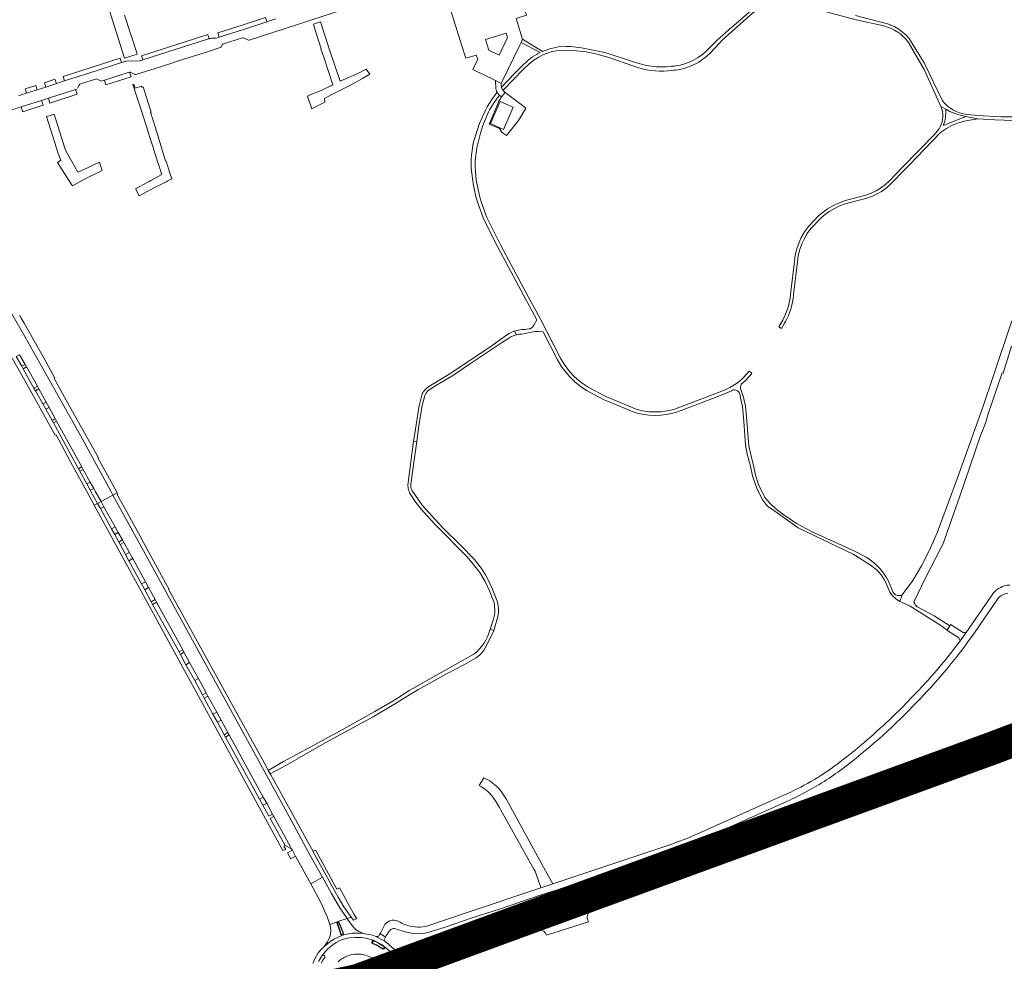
# Model space of a CAD drawing. Header units: metres. Extents: x 166325 to 190320, y 381923 to 404576.
# Tile 743 of 1056: x 175825 to 176273, y 395287 to 395714. Entities that reach past the tile are written whole.
import ezdxf

# ---------------------------------------------------------------- set-up
doc = ezdxf.new("R2010")
doc.units = ezdxf.units.M
for name, color, linetype, lineweight in [('B-WE-VH-VERHARDING_ASFALT-GV', 8, 'Continuous', 18), ('B-WE-VH-VERHARDING_BETONSTRAATSTEEN-GV', 8, 'Continuous', 18), ('B-WE-VH-VERHARDING_HALFVERHARDING-GV', 8, 'Continuous', 18), ('B-WE-VH-VERHARDING_N-WEG', 8, 'Continuous', 18), ('B-WE-VH-VERHARDING_STRAATBAKSTEEN-GV', 8, 'Continuous', 18)]:
    doc.layers.add(name, color=color, linetype=linetype, lineweight=lineweight)

msp = doc.modelspace()

# ---------------------------------------------------------------- linework, layer by layer
at = {"layer": 'B-WE-VH-VERHARDING_ASFALT-GV', "flags": 128}
for points in [[(175966.126, 395700.309), (175962.402, 395712.142), (175962.116, 395713.051), (175958.816, 395711.985), (175959.806, 395708.802), (175961.339, 395704.049), (175962.388, 395700.795), (175962.24, 395700.747), (175963.786, 395696.486), (175967.635, 395684.466), (175962.024, 395681.718), (175958.038, 395680.134), (175956.155, 395679.311), (175956.456, 395678.206), (175957.626, 395674.902), (175958.062, 395673.49), (175964.021, 395676.636), (175963.893, 395678.235), (175967.536, 395680.213), (175975.364, 395684.084), (175981.132, 395687.286), (175984.492, 395689.231), (175982.743, 395691.511), (175978.95, 395689.637), (175971.237, 395686.216), (175970.938, 395686.083)], [(175886.898, 395665.432), (175884.774, 395671.963), (175885.194, 395672.04), (175883.893, 395675.873), (175882.986, 395678.695), (175881.45, 395683.487), (175880.85, 395683.295), (175880.705, 395683.798), (175877.932, 395682.885), (175877.305, 395684.794), (175876.837, 395684.644), (175877.161, 395683.632), (175878.361, 395679.879), (175879.392, 395676.648), (175880.56, 395673.072), (175882.818, 395666.038), (175884.1, 395662.04), (175884.56, 395660.607), (175886.025, 395656.038), (175886.242, 395655.361), (175887.312, 395652.024), (175888.51, 395648.288), (175888.777, 395647.455), (175889.748, 395644.518), (175889.808, 395644.336), (175890.009, 395643.728), (175889.748, 395643.587), (175884.979, 395641.006), (175884.242, 395640.607), (175883.582, 395640.25), (175878.003, 395637.231), (175879.63, 395634.108), (175883.582, 395636.146), (175884.979, 395636.867), (175892.232, 395640.607), (175892.439, 395640.714), (175894.481, 395641.767), (175893.668, 395644.336), (175891.933, 395649.826), (175891.642, 395649.74), (175888.77, 395659.51)], [(175841.037, 395671.095), (175840.841, 395671.033), (175837.783, 395670.058), (175837.602, 395670), (175840.43, 395661.035), (175841.205, 395658.637), (175842.956, 395653.247), (175844.108, 395650.183), (175842.661, 395649.249), (175848.958, 395639.161), (175849.352, 395638.527), (175854.635, 395641.535), (175862.829, 395645.489), (175862.711, 395645.91), (175861.627, 395649.383), (175855.859, 395646.611), (175852.218, 395644.93), (175851.911, 395644.781), (175846.351, 395654.422), (175845.92, 395655.731)], [(176278.828, 395389.231), (176291.687, 395394.019), (176290.705, 395396.656), (176283.644, 395394.008), (176280.486, 395393.492), (176279.969, 395393.181), (176271.633, 395390.118), (176271.077, 395389.911), (176259.461, 395385.582), (176245.113, 395380.194), (176228.956, 395374.16), (176215.174, 395369.036), (176208.819, 395366.646), (176208.947, 395366.3), (176209.973, 395363.538), (176212.36, 395364.421), (176214.536, 395365.265), (176228.455, 395370.431), (176243.305, 395375.967), (176260.814, 395382.479)], [(176258.492, 395373.995), (176274.086, 395379.875), (176274.608, 395380.071), (176285.444, 395384.132), (176294.147, 395387.415), (176293.998, 395387.817), (176292.994, 395390.509), (176278.406, 395385.095), (176275.583, 395384.258), (176259.43, 395378.289), (176244.434, 395372.688), (176221.892, 395364.33), (176211.153, 395360.359), (176212.222, 395357.477), (176212.422, 395356.938), (176214.313, 395357.643), (176214.943, 395357.878), (176227.119, 395362.415), (176242.162, 395368.037)], [(176130.973, 395333.98), (176146.972, 395339.919), (176164.796, 395346.567), (176180.798, 395352.52), (176183.092, 395353.278), (176183.304, 395352.786), (176186.884, 395354.188), (176196.43, 395357.753), (176196.159, 395358.394), (176204.384, 395361.471), (176209.973, 395363.538), (176208.947, 395366.3), (176208.819, 395366.646), (176202.51, 395364.274), (176190.39, 395359.818), (176173.948, 395353.642), (176159.005, 395348.054), (176145.918, 395343.164), (176132.958, 395338.419), (176118.224, 395333.007), (176101.638, 395326.842), (176087.514, 395321.611), (176072.269, 395315.962), (176062.893, 395312.484), (176047.669, 395306.983), (176041.255, 395304.53), (176038.016, 395303.365), (176035.222, 395302.359), (176027.263, 395299.356), (176019.374, 395296.399), (176018.693, 395296.144), (176017.761, 395295.798), (176017.906, 395295.336), (176018.326, 395293.991), (176018.75, 395292.636), (176018.808, 395292.449), (176024.166, 395294.429), (176029.51, 395296.251), (176033.7, 395297.483), (176039.571, 395298.852), (176039.634, 395298.867), (176039.666, 395299.287), (176039.808, 395299.511), (176043.583, 395300.965), (176049.615, 395303.186), (176060.545, 395307.271), (176060.294, 395307.936), (176061.459, 395308.365), (176079.569, 395315.095), (176080.139, 395315.359), (176094.307, 395320.587), (176097.213, 395321.459), (176112.163, 395327.036)], [(176212.422, 395356.938), (176212.222, 395357.477), (176211.153, 395360.359), (176206.95, 395358.804), (176191.918, 395353.181), (176188.187, 395351.792), (176181.452, 395349.23), (176181.248, 395349.802), (176178.163, 395348.606), (176170.864, 395345.956), (176171.135, 395345.27), (176170.668, 395345.091), (176152.543, 395338.344), (176142.223, 395334.586), (176133.472, 395331.312), (176118.461, 395325.772), (176117.467, 395325.398), (176118.697, 395322.107), (176120.283, 395322.69), (176129.977, 395326.366), (176138.301, 395329.433), (176148.992, 395333.386), (176157.233, 395336.451), (176164.151, 395339.03), (176164.733, 395339.243), (176171.394, 395341.675), (176177.906, 395344.065), (176197.618, 395351.418)], [(176170.864, 395345.956), (176170.575, 395345.851), (176170.409, 395345.881), (176170.258, 395346.046), (176170.186, 395346.216), (176170.227, 395346.437), (176170.295, 395346.597), (176170.405, 395346.766), (176178.53, 395350.594), (176180.211, 395351.389), (176181.823, 395352.152), (176182.576, 395352.48), (176183.304, 395352.786), (176183.092, 395353.278), (176180.798, 395352.52), (176164.796, 395346.567), (176146.972, 395339.919), (176130.973, 395333.98), (176112.163, 395327.036), (176097.213, 395321.459), (176094.307, 395320.587), (176080.139, 395315.359), (176079.569, 395315.095), (176061.459, 395308.365), (176060.294, 395307.936), (176060.545, 395307.271), (176060.616, 395307.297), (176061.036, 395307.235), (176061.456, 395306.957), (176061.743, 395306.513), (176061.815, 395306.114), (176061.66, 395305.526), (176061.469, 395305.342), (176061.195, 395305.187), (176061.389, 395304.534), (176062.521, 395304.898), (176080.872, 395311.714), (176081.541, 395311.949), (176099.357, 395318.582), (176117.467, 395325.398), (176118.461, 395325.772), (176133.472, 395331.312), (176142.223, 395334.586), (176152.543, 395338.344), (176170.668, 395345.091), (176171.135, 395345.27)], [(175957.71, 395321.813), (175961.01, 395315.534), (175962.287, 395312.937), (175964.091, 395309.267), (175965.292, 395306.463), (175966.238, 395303.385), (175969.781, 395304.588), (175970.315, 395304.769), (175974.154, 395306.074), (175970.899, 395310.961), (175967.02, 395317.374), (175962.961, 395324.75)], [(176084.74, 395309.478), (176097.259, 395314.133), (176108.919, 395318.513), (176118.697, 395322.107), (176117.467, 395325.398), (176099.357, 395318.582), (176081.541, 395311.949), (176080.872, 395311.714), (176062.521, 395304.898), (176061.389, 395304.534), (176061.195, 395305.187), (176050.894, 395301.401), (176050.039, 395301.061), (176048.002, 395300.366), (176045.347, 395299.552), (176040.371, 395298.284), (176040.266, 395298.287), (176040.095, 395298.323), (176039.797, 395298.52), (176039.634, 395298.867), (176039.571, 395298.852), (176033.7, 395297.483), (176029.51, 395296.251), (176024.166, 395294.429), (176018.808, 395292.449), (176018.864, 395292.272), (176019.784, 395289.342), (176019.94, 395288.827), (176021.495, 395289.398), (176024.575, 395290.397), (176027.479, 395291.211), (176031.836, 395292.295), (176037.947, 395293.513), (176040.669, 395294.077), (176040.811, 395294.111), (176045.011, 395295.128), (176048.65, 395296.218), (176050.297, 395296.798), (176052.732, 395297.638), (176061.03, 395300.726), (176061.439, 395300.878), (176062.389, 395301.255), (176080.944, 395308.232), (176083.717, 395309.061)], [(175974.154, 395306.074), (175970.315, 395304.769), (175969.781, 395304.588), (175969.8, 395304.533), (175969.968, 395304.57), (175970.108, 395304.554), (175970.308, 395304.486), (175972.548, 395299.353), (175972.41, 395298.892), (175972.243, 395298.687), (175972.017, 395298.574), (175972.071, 395298.416), (175973.302, 395298.837), (175974.818, 395299.144), (175976.51, 395299.342), (175977.89, 395299.43), (175979.202, 395299.462), (175980.604, 395299.353), (175981.636, 395299.258), (175980.465, 395299.708), (175979.225, 395300.317), (175978.08, 395301.12), (175977.207, 395301.945), (175976.496, 395302.799), (175974.337, 395305.804)], [(175972.071, 395298.416), (175972.017, 395298.574), (175971.792, 395298.558), (175971.584, 395298.589), (175971.477, 395298.658), (175971.317, 395298.842), (175971.131, 395299.276), (175969.547, 395304.053), (175969.587, 395304.291), (175969.7, 395304.469), (175969.8, 395304.533), (175969.781, 395304.588), (175966.238, 395303.385), (175966.555, 395301.898), (175966.691, 395300.534), (175966.593, 395299.098), (175966.303, 395297.804), (175965.793, 395296.624), (175965.167, 395295.483), (175964.456, 395294.432), (175963.725, 395293.407), (175965.409, 395294.76), (175966.582, 395295.638), (175968.065, 395296.597), (175969.782, 395297.47)], [(175987.909, 395297.879), (175987.229, 395297.925), (175991.239, 395295.745), (175991.054, 395296.046), (175991.034, 395296.421), (175991.069, 395296.647), (175991.64, 395297.638), (175989.145, 395299.262), (175989.132, 395299.271), (175988.827, 395298.725), (175988.542, 395298.256), (175988.343, 395298.041), (175988.147, 395297.936)]]:
    msp.add_lwpolyline(points, close=True, dxfattribs=at)
at = {"layer": 'B-WE-VH-VERHARDING_ASFALT-GV'}
for points in [[(176272.605, 395456.985, 0.1724748), (176267.061, 395452.978)], [(176269.538, 395450.934, -0.2222486), (176274.264, 395453.694)], [(176275.182, 395457.391, 0.0644665), (176272.605, 395456.985)], [(176252.533, 395432.092, -0.0359561), (176230.816, 395406.641)], [(176232.936, 395404.302, 0.0364171), (176256.114, 395431.65)], [(176201.086, 395375.564, 0.0392486), (176232.936, 395404.302)], [(176222.016, 395397.796, -0.0269585), (176198.058, 395377.092)], [(176198.058, 395377.092, -0.0557819), (176173.797, 395362.563)], [(176192.862, 395369.647, 0.0193108), (176201.086, 395375.564)], [(176175.164, 395359.81, 0.0388215), (176192.862, 395369.647)], [(176125.185, 395337.749, 0.0306245), (176135.278, 395341.954)], [(175998.207, 395304.415, 0.3923944), (175991.283, 395303.308)], [(176001.671, 395302.831, -0.0930388), (175998.207, 395304.415)], [(176006.216, 395302.162, -0.0640317), (176001.671, 395302.831)], [(176010.735, 395302.653, -0.0635053), (176006.216, 395302.162)]]:
    msp.add_lwpolyline(points, format="xyb", dxfattribs=at)
at = {"layer": 'B-WE-VH-VERHARDING_ASFALT-GV', "flags": 128}
for points in [[(176267.061, 395452.978), (176255.29, 395435.894), (176252.533, 395432.092)], [(176256.114, 395431.65), (176258.995, 395435.683), (176269.538, 395450.934)], [(176230.816, 395406.641), (176226.145, 395401.853), (176222.016, 395397.796)], [(176278.828, 395389.231), (176260.814, 395382.479), (176243.305, 395375.967), (176228.455, 395370.431), (176214.536, 395365.265), (176212.36, 395364.421), (176209.973, 395363.538), (176204.384, 395361.471), (176196.159, 395358.394), (176196.43, 395357.753), (176196.703, 395357.716), (176196.887, 395357.532), (176196.923, 395357.343), (176196.919, 395357.194), (176196.884, 395357.084), (176196.79, 395356.932), (176186.972, 395352.251), (176186.211, 395351.888), (176184.793, 395351.202), (176183.638, 395350.728), (176181.248, 395349.802), (176181.452, 395349.23), (176188.187, 395351.792), (176191.918, 395353.181), (176206.95, 395358.804), (176211.153, 395360.359), (176221.892, 395364.33), (176244.434, 395372.688), (176259.43, 395378.289), (176275.583, 395384.258)], [(176173.797, 395362.563), (176167.033, 395359.534), (176159.943, 395356.358), (176134.364, 395344.902), (176133.303, 395344.427), (176129.855, 395342.94), (176128.082, 395342.176), (176123.782, 395340.63), (176122.055, 395340.009), (176067.61, 395321.76), (176062.192, 395319.944), (176028.201, 395308.575), (176010.735, 395302.653)], [(176135.278, 395341.954), (176175.164, 395359.81)], [(175991.283, 395303.308), (175989.737, 395300.291), (175989.145, 395299.262), (175991.64, 395297.638), (175991.94, 395298.157), (175993.21, 395300.362), (175993.991, 395301.127), (175994.63, 395301.415), (175995.088, 395301.443), (175995.12, 395301.446), (175995.566, 395301.448), (175996.197, 395301.293), (175997, 395301.027), (175998.047, 395300.715), (175999.114, 395300.382), (176000.466, 395299.999), (176002.471, 395299.53), (176004.244, 395299.225), (176005.994, 395299.127), (176007.505, 395299.192), (176009.376, 395299.394), (176009.539, 395299.428), (176011.258, 395299.781), (176018.234, 395301.991), (176031.463, 395306.434), (176043.867, 395310.514), (176056.456, 395314.843), (176062.308, 395316.751), (176069.145, 395318.98), (176125.185, 395337.749)], [(175999.022, 395286.576), (175998.412, 395287.906), (175997.885, 395288.772), (175997.356, 395289.606), (175996.749, 395290.448), (175995.665, 395291.993), (175995.347, 395292.232), (175994.789, 395292.792), (175992.989, 395294.348), (175991.239, 395295.745), (175987.229, 395297.925), (175985.793, 395298.454), (175983.971, 395298.754), (175983.034, 395298.944), (175981.636, 395299.258), (175980.604, 395299.353), (175979.202, 395299.462), (175977.89, 395299.43), (175976.51, 395299.342), (175974.818, 395299.144), (175973.302, 395298.837), (175972.071, 395298.416), (175969.782, 395297.47), (175968.065, 395296.597), (175966.582, 395295.638), (175965.409, 395294.76), (175963.725, 395293.407), (175962.485, 395292.141), (175961.063, 395290.413), (175960.17, 395289.032), (175959.309, 395287.422), (175958.561, 395285.603)], [(175961.214, 395286.568), (175961.855, 395287.679), (175962.373, 395288.53), (175962.849, 395289.239), (175963.575, 395290.135), (175965.437, 395292.264), (175967.593, 395294.145), (175969.159, 395295.222), (175970.779, 395296.072), (175972.541, 395296.742), (175975.072, 395297.275), (175977.73, 395297.451), (175980.59, 395297.39), (175983.443, 395296.944), (175984.947, 395296.54), (175986.356, 395296.009), (175987.422, 395295.507), (175988.759, 395294.807), (175990.068, 395294.027), (175991.026, 395293.37), (175991.913, 395292.607), (175993.682, 395291.056), (175994.999, 395289.576), (175995.891, 395288.437), (175996.868, 395286.733), (175997.523, 395285.176)], [(175997.523, 395285.176), (175996.868, 395286.733), (175995.891, 395288.437), (175994.999, 395289.576), (175993.682, 395291.056), (175991.913, 395292.607), (175991.026, 395293.37), (175991.138, 395292.861), (175991.134, 395292.628), (175991.093, 395292.491), (175990.928, 395292.333), (175990.754, 395292.237), (175990.547, 395292.168), (175990.236, 395292.232), (175989.969, 395292.402), (175989.475, 395292.768), (175988.497, 395293.384), (175987.332, 395293.998), (175986.028, 395294.57), (175985.565, 395294.78), (175985.418, 395294.936), (175985.366, 395295.284), (175985.387, 395295.513), (175985.48, 395295.71), (175985.706, 395295.89), (175986.356, 395296.009), (175984.947, 395296.54), (175983.443, 395296.944), (175980.59, 395297.39), (175977.73, 395297.451), (175975.072, 395297.275), (175972.541, 395296.742), (175970.779, 395296.072), (175969.159, 395295.222), (175967.593, 395294.145), (175965.437, 395292.264), (175963.575, 395290.135), (175962.849, 395289.239), (175963.046, 395289.33), (175963.255, 395289.401), (175963.509, 395289.391), (175963.733, 395289.304), (175963.962, 395289.082), (175964.07, 395288.756), (175964.064, 395288.641), (175964.014, 395288.389), (175963.875, 395288.171), (175963.15, 395287.08), (175962.387, 395285.743)], [(176001.515, 395285.736), (176004.509, 395286.985), (176004.467, 395287.07), (176004.527, 395287.38), (176004.666, 395287.543), (176004.992, 395287.646), (176005.22, 395287.51), (176005.4, 395287.285), (176009.261, 395288.921), (176018.808, 395292.449), (176018.75, 395292.636), (176018.326, 395293.991), (176017.906, 395295.336), (176017.761, 395295.798), (176013.134, 395294.084), (176011.649, 395293.545), (176008.096, 395292.257), (176004.527, 395291.211), (176003.281, 395290.897), (176002.413, 395290.733), (176001.228, 395290.575), (176000.007, 395290.621), (175998.385, 395290.945), (175997.02, 395291.409), (175996.046, 395291.93), (175995.347, 395292.232), (175995.665, 395291.993), (175996.749, 395290.448), (175997.356, 395289.606), (175997.885, 395288.772), (175998.412, 395287.906), (175999.022, 395286.576)], [(176010.121, 395285.043), (176015.416, 395287.166), (176019.94, 395288.827), (176019.784, 395289.342), (176018.864, 395292.272), (176018.808, 395292.449), (176009.261, 395288.921), (176005.4, 395287.285), (176005.4, 395287.096), (176005.29, 395286.869), (176005.092, 395286.683), (176004.973, 395286.654), (176004.789, 395286.684), (176004.658, 395286.772), (176004.533, 395286.936), (176004.509, 395286.985), (176001.515, 395285.736)], [(175970.102, 395286.361), (175970.757, 395286.959), (175971.443, 395287.52), (175972.031, 395287.907), (175972.822, 395288.397), (175973.698, 395288.859), (175974.816, 395289.276), (175975.777, 395289.541), (175976.823, 395289.765), (175977.748, 395289.874), (175978.682, 395289.924), (175979.482, 395289.922), (175980.408, 395289.85), (175981.149, 395289.736), (175981.801, 395289.617), (175982.482, 395289.447), (175983.305, 395289.175), (175984.047, 395288.872), (175984.831, 395288.493), (175985.384, 395288.197), (175985.984, 395287.808), (175986.458, 395287.489), (175986.997, 395287.027), (175987.565, 395286.518)], [(175999.888, 395286.624), (176000.28, 395286.82), (176000.504, 395286.852), (176000.911, 395286.706), (176001.197, 395286.533)]]:
    msp.add_lwpolyline(points, dxfattribs=at)
at = {"layer": 'B-WE-VH-VERHARDING_BETONSTRAATSTEEN-GV', "flags": 128}
for points in [[(176025.536, 395704.512), (176026.451, 395701.624), (176027.795, 395697.384), (176028.08, 395696.485), (176032.795, 395697.975), (176033.435, 395696.06), (176031.175, 395691.385), (176041.493, 395686.348), (176044.05, 395685.099), (176044.11, 395685.07), (176052.554, 395702.44), (176053.16, 395703.686), (176053.845, 395705.095), (176050.95, 395714.52), (176055.56, 395716.005), (176050.915, 395730.84), (176030.855, 395724.495), (176030.145, 395725.035), (176025.225, 395723.515), (176025.01, 395722.535), (176020.3, 395721.03)], [(176036.947, 395704.99), (176046.433, 395707.903), (176046.977, 395705.896), (176043.178, 395697.946), (176038.549, 395700.219)], [(176044.221, 395683.334), (176044.056, 395684.069), (176044.05, 395685.099), (176041.493, 395686.348), (176041.651, 395682.718), (176042.033, 395681.547), (176042.221, 395681.169), (176042.967, 395680.112), (176043.371, 395679.703), (176044.279, 395679.028), (176045.976, 395680.991), (176045.212, 395681.684), (176044.948, 395682.029), (176044.607, 395682.474)], [(176055.316, 395673.857), (176054.382, 395674.573), (176045.976, 395680.991), (176044.279, 395679.028), (176043.779, 395678.413), (176043.94, 395678.255), (176042.941, 395677.058), (176043.118, 395676.908), (176038.669, 395666.556), (176043.301, 395664.577), (176044.383, 395662.991), (176045.195, 395662.399), (176046.482, 395661.462), (176051.965, 395668.203), (176053.64, 395671.03)], [(176045.223, 395664.233), (176039.266, 395666.819), (176043.628, 395676.893), (176049.585, 395674.307)], [(175925.752, 395396.149), (175899.525, 395443.718), (175894.096, 395453.564), (175892.985, 395455.58), (175893.236, 395455.656), (175892.624, 395456.77), (175881.867, 395476.369), (175880.088, 395479.611), (175876.228, 395486.643), (175874.213, 395490.313), (175869.718, 395498.503), (175869.981, 395498.669), (175869.648, 395499.274), (175867.788, 395498.25), (175881.697, 395473.004), (175899.62, 395440.164), (175947.75, 395352.412), (175949.891, 395348.342), (175957.41, 395334.678), (175962.961, 395324.75), (175967.02, 395317.374), (175970.899, 395310.961), (175974.154, 395306.074), (175974.234, 395306.101), (175976.043, 395306.716), (175974.979, 395308.122), (175972.702, 395311.41), (175970.094, 395315.722), (175959.683, 395334.606), (175959.058, 395335.74), (175958.698, 395336.394), (175939.444, 395371.314), (175939.264, 395371.641), (175938.354, 395373.292), (175937.642, 395374.584), (175935.821, 395377.886)], [(175900.961, 395421.254), (175898.416, 395425.863), (175897.81, 395427.043), (175885.781, 395448.606), (175885.156, 395449.829), (175882.205, 395455.246), (175880.756, 395457.908), (175875.026, 395468.428), (175873.516, 395471.2), (175871.046, 395475.735), (175870.463, 395476.894), (175868.587, 395480.311), (175867.163, 395482.905), (175862.125, 395492.08), (175860.838, 395494.425), (175859.331, 395493.596), (175944.135, 395338.288), (175944.899, 395336.941), (175946.258, 395337.314), (175945.387, 395338.854), (175946.009, 395339.136), (175939.143, 395351.498), (175940.89, 395352.381), (175940.318, 395353.424), (175938.589, 395352.535), (175935.864, 395357.48), (175934.326, 395360.273), (175918.853, 395388.355), (175918.339, 395389.475), (175915.222, 395395.131), (175913.208, 395398.784), (175909.208, 395406.042), (175908.49, 395407.62), (175904.963, 395414.007)], [(176248.943, 395439.017), (176248.271, 395439.435), (176247.94, 395438.898), (176246.724, 395436.93), (176246.641, 395436.796), (176246.965, 395436.596), (176252.024, 395433.477), (176252.533, 395432.092), (176255.29, 395435.894), (176253.929, 395435.917)], [(176173.519, 395348.05), (176170.495, 395346.601), (176170.388, 395346.456), (176170.4, 395346.254), (176170.486, 395346.129), (176170.57, 395346.061), (176170.689, 395346.048), (176176.656, 395348.286), (176183.409, 395350.839), (176188.35, 395353.094), (176196.682, 395357.04), (176196.768, 395357.203), (176196.738, 395357.377), (176196.67, 395357.487), (176196.505, 395357.599), (176192.72, 395356.195), (176184.581, 395353.076), (176182.165, 395352.079), (176179.509, 395350.87), (176176.769, 395349.555)], [(176072.269, 395315.962), (176070.948, 395317.239), (176070.2, 395317.958), (176069.145, 395318.98), (176062.308, 395316.751), (176062.741, 395312.761), (176062.893, 395312.484)], [(176083.839, 395304.475), (176083.331, 395305.677), (176083.228, 395306.404), (176083.185, 395306.988), (176083.292, 395307.589), (176083.621, 395308.339), (176083.879, 395308.65), (176084.74, 395309.478), (176083.717, 395309.061), (176080.944, 395308.232), (176062.389, 395301.255), (176061.439, 395300.878), (176061.03, 395300.726), (176062.655, 395300.578), (176063.587, 395300.128), (176064.16, 395299.576), (176064.716, 395298.438)], [(175969.728, 395304), (175971.263, 395299.338), (175971.41, 395299.027), (175971.666, 395298.816), (175971.926, 395298.798), (175972.244, 395298.936), (175972.342, 395299.074), (175972.35, 395299.459), (175970.236, 395304.336), (175970.023, 395304.414), (175969.848, 395304.371), (175969.726, 395304.203)], [(175986.343, 395295.799), (175986.007, 395295.79), (175985.833, 395295.713), (175985.642, 395295.54), (175985.596, 395295.287), (175985.656, 395294.98), (175985.78, 395294.829), (175986.035, 395294.682), (175987.488, 395294.049), (175988.667, 395293.412), (175989.751, 395292.712), (175990.256, 395292.357), (175990.557, 395292.37), (175990.766, 395292.46), (175990.892, 395292.569), (175990.953, 395292.725), (175990.95, 395292.951), (175990.915, 395293.105), (175990.792, 395293.34), (175989.377, 395294.253), (175987.915, 395295.111), (175986.606, 395295.751)], [(176004.527, 395287.38), (176004.518, 395287.08), (176004.562, 395286.963), (176004.688, 395286.808), (176004.845, 395286.713), (176004.95, 395286.702), (176005.085, 395286.741), (176005.265, 395286.896), (176005.35, 395287.076), (176005.345, 395287.265), (176005.208, 395287.443), (176004.992, 395287.588), (176004.698, 395287.514)]]:
    msp.add_lwpolyline(points, close=True, dxfattribs=at)
for points in [[(175815.757, 395590.816), (175827.717, 395570.226), (175840.024, 395548.484), (175853.776, 395523.937), (175866.842, 395499.968), (175867.788, 395498.25), (175869.648, 395499.274), (175865.259, 395507.251), (175860.959, 395515.065), (175861.16, 395515.215), (175848.12, 395538.631), (175841.135, 395551.176), (175841.381, 395551.334), (175836.568, 395560.231), (175827.491, 395576.324), (175826.162, 395578.605), (175825.378, 395579.952)], [(175809.737, 395581.771), (175827.177, 395551.362), (175841.626, 395525.412), (175842.077, 395525.612), (175849.449, 395511.686), (175855.876, 395499.923), (175859.331, 395493.596), (175860.838, 395494.425), (175857.512, 395500.483), (175855.923, 395503.376), (175852.816, 395509.035), (175852.139, 395510.205), (175840.741, 395531.02), (175840.2, 395532.143), (175837.349, 395537.192), (175835.953, 395539.664), (175832.618, 395545.569), (175831.9, 395546.789), (175827.047, 395555.588), (175826.396, 395556.674), (175823.848, 395561.063)]]:
    msp.add_lwpolyline(points, dxfattribs=at)
at = {"layer": 'B-WE-VH-VERHARDING_HALFVERHARDING-GV', "flags": 128}
for points in [[(176164.024, 395723.362), (176162.81, 395722.585), (176161.679, 395721.693), (176160.64, 395720.695), (176147.723, 395709.549), (176142.256, 395704.77), (176139.428, 395702.061)], [(176140.8, 395700.739), (176140.893, 395700.851), (176143.49, 395703.611), (176144.54, 395704.727), (176158.279, 395716.916), (176164.84, 395721.623), (176165.615, 395722.094), (176166.715, 395722.642), (176167.864, 395723.079), (176169.051, 395723.401), (176170.263, 395723.606), (176171.564, 395723.692), (176172.792, 395723.648), (176174.01, 395723.485), (176175.207, 395723.203), (176191.122, 395717.649), (176205.276, 395713.984), (176217.929, 395711.158)], [(176280.743, 395669.859), (176270.971, 395669.857), (176260.549, 395670.47), (176255.519, 395670.966), (176253.881, 395671.266), (176252.281, 395671.726), (176250.734, 395672.34), (176249.254, 395673.103), (176248.157, 395673.795), (176246.832, 395674.804), (176245.612, 395675.937), (176244.51, 395677.185), (176236.14, 395694.441), (176229.394, 395705.485), (176227.991, 395707.001), (176226.423, 395708.396), (176224.725, 395709.631), (176222.914, 395710.694), (176221.522, 395711.358), (176219.558, 395712.098), (176205.016, 395715.93)], [(176105.607, 395694.449), (176101.515, 395695.734), (176091.134, 395699.051), (176080.634, 395701.193), (176079.331, 395701.413), (176075.742, 395701.777), (176073.629, 395701.825), (176070.027, 395701.628), (176068.85, 395701.434), (176066.241, 395700.811), (176063.706, 395699.936), (176063.069, 395699.671), (176062.926, 395699.601), (176053.845, 395705.095), (176053.16, 395703.686), (176061.783, 395699.04), (176060.661, 395698.49), (176060.481, 395698.378), (176058.38, 395697.079), (176056.061, 395695.308), (176053.395, 395692.756), (176050.28, 395689.672), (176047.222, 395686.531), (176044.221, 395683.334), (176044.607, 395682.474), (176044.948, 395682.029), (176049.584, 395686.781), (176054.278, 395691.476), (176056.767, 395693.921), (176057.984, 395694.94), (176058.926, 395695.652), (176060.889, 395696.92), (176062.967, 395697.99), (176065.14, 395698.852), (176066.835, 395699.359), (176068.326, 395699.669), (176069.123, 395699.835), (176071.448, 395700.084), (176073.785, 395700.104), (176076.654, 395700.001), (176082.754, 395699.342), (176087.045, 395698.508), (176092.948, 395696.838), (176104.326, 395692.876)], [(176229.031, 395703.587), (176236.249, 395691.385), (176243.738, 395674.532), (176246.029, 395673.434), (176247.917, 395672.348), (176248.952, 395671.852), (176250.981, 395671.06), (176253.078, 395670.471), (176255.087, 395670.108), (176260.554, 395669.009), (176268.306, 395668.54), (176276.816, 395668.321)], [(176121.47, 395692.857), (176119.183, 395692.634)], [(176120.002, 395690.793), (176121.596, 395690.961)], [(176216.766, 395636.061), (176218.938, 395637.602), (176220.95, 395639.349), (176227.773, 395646.373), (176229.328, 395647.974), (176243.521, 395662.585), (176244.109, 395663.043), (176246.386, 395664.598), (176248.805, 395665.923), (176251.342, 395667.005), (176252.463, 395667.392), (176255.127, 395668.108), (176260.554, 395669.009), (176255.087, 395670.108), (176249.431, 395667.868), (176245.062, 395666.049), (176245.055, 395666.302), (176245.554, 395667.967), (176245.909, 395669.825), (176246.059, 395671.557), (176246.029, 395673.434), (176243.738, 395674.532)], [(176243.474, 395665.383), (176242.957, 395664.536), (176240.625, 395661.623), (176226.569, 395647.156), (176219.98, 395640.375), (176218.065, 395638.713), (176215.998, 395637.246), (176214.455, 395636.337), (176212.17, 395635.238), (176209.792, 395634.369), (176199.952, 395631.785), (176196.965, 395630.624), (176195.108, 395629.724), (176192.355, 395628.106), (176189.775, 395626.226), (176188.278, 395624.943), (176183.628, 395620.137), (176181.883, 395617.682), (176180.408, 395615.104), (176179.367, 395612.833), (176178.378, 395610.033), (176177.667, 395607.144), (176177.253, 395604.274), (176175.629, 395590.674), (176175.334, 395587.63), (176174.757, 395584.698), (176174.317, 395583.117), (176173.298, 395580.308), (176172.009, 395577.614), (176170.262, 395574.609), (176171.432, 395573.827), (176172.839, 395576.236), (176173.258, 395576.954), (176174.601, 395579.761), (176175.662, 395582.687), (176176.131, 395584.372), (176176.732, 395587.425), (176177.032, 395590.523), (176178.652, 395604.09), (176179.054, 395606.874), (176179.732, 395609.628), (176180.677, 395612.303), (176181.665, 395614.459), (176183.074, 395616.921), (176184.717, 395619.233), (176189.246, 395623.915), (176190.651, 395625.118), (176193.13, 395626.924), (176195.774, 395628.479), (176197.529, 395629.329), (176200.388, 395630.441), (176210.217, 395633.022), (176212.719, 395633.936), (176215.12, 395635.091), (176216.766, 395636.061)], [(176276.083, 395577.299), (176267.507, 395552.083), (176262.78, 395538.184), (176251.349, 395506.078), (176242.063, 395481.079), (176238.505, 395472.859), (176234.984, 395466.154), (176231.01, 395459.429), (176226.262, 395452.996), (176225.128, 395450.002), (176225.612, 395449.722), (176229.779, 395447.74), (176243.333, 395439.345), (176246.724, 395436.93), (176247.94, 395438.898), (176240.675, 395443.426), (176233.027, 395447.584), (176232.318, 395448.318), (176231.895, 395448.878), (176231.48, 395449.579), (176236.813, 395460.643), (176243.806, 395474.149), (176244.667, 395475.813), (176244.611, 395475.846), (176252.231, 395497.273), (176252.26, 395497.357), (176261.867, 395525.302), (176263.04, 395528.087), (176264.306, 395531.741), (176265.066, 395534.604), (176271.611, 395553.752), (176272.016, 395553.622), (176275.941, 395565.843)]]:
    msp.add_lwpolyline(points, dxfattribs=at)
at = {"layer": 'B-WE-VH-VERHARDING_HALFVERHARDING-GV'}
for points in [[(176217.929, 395711.158, -0.1856633), (176229.031, 395703.587)], [(176139.428, 395702.061, -0.2063832), (176121.47, 395692.857)], [(176125.257, 395691.455, 0.1700057), (176140.8, 395700.739)], [(176104.326, 395692.876, 0.1081335), (176120.002, 395690.793)], [(176114.686, 395692.634, -0.0666384), (176105.607, 395694.449)], [(176119.183, 395692.634, -0.0324661), (176114.686, 395692.634)], [(176121.596, 395690.961, 0.0338802), (176125.257, 395691.455)], [(176243.738, 395674.532, -0.2304082), (176243.474, 395665.383)]]:
    msp.add_lwpolyline(points, format="xyb", dxfattribs=at)
at = {"layer": 'B-WE-VH-VERHARDING_HALFVERHARDING-GV', "flags": 128}
for points in [[(176155.67, 395531.87), (176155.092, 395538.631), (176154.359, 395541.958), (176154.143, 395542.727), (176152.952, 395546.166), (176152.858, 395546.799), (176152.851, 395547.188), (176152.935, 395547.884), (176153.17, 395548.626), (176154.92, 395550.137), (176156.839, 395552.153), (176157.794, 395553.322), (176157.968, 395553.576), (176156.66, 395554.471), (176156.524, 395554.273), (176155.649, 395553.203), (176153.825, 395551.286), (176151.822, 395549.557), (176150.255, 395548.421), (176147.988, 395547.055), (176145.599, 395545.919), (176125.294, 395538.104), (176122.459, 395537.137), (176119.542, 395536.452), (176116.573, 395536.057), (176114.235, 395535.952), (176111.242, 395536.079), (176108.276, 395536.499), (176105.365, 395537.208), (176091.613, 395542.973), (176083.626, 395547.144), (176081.299, 395548.658), (176079.041, 395550.44), (176076.641, 395552.7), (176074.649, 395554.95), (176072.747, 395557.584), (176071.113, 395560.392), (176061.903, 395578.057), (176059.822, 395581.942), (176057.636, 395586.022), (176053.344, 395594.035), (176043.939, 395611.487), (176037.607, 395624.229), (176035.005, 395631.314), (176034.21, 395634.082), (176033.006, 395639.834), (176032.807, 395641.19), (176032.479, 395645.021), (176032.306, 395647.045), (176032.237, 395649.554), (176032.221, 395650.126), (176033.064, 395655.905), (176034.657, 395662.528), (176035.749, 395665.928), (176038.312, 395672.24), (176038.776, 395673.057), (176039.825, 395674.786), (176040.942, 395676.471), (176042.125, 395678.111), (176043.371, 395679.703), (176042.967, 395680.112), (176042.221, 395681.169), (176041.063, 395679.518), (176039.94, 395677.836), (176038.856, 395676.127), (176037.81, 395674.392), (176037.007, 395672.995), (176034.272, 395666.883), (176034.104, 395666.449), (176031.667, 395659.014), (176031.445, 395657.943), (176030.65, 395652.5), (176030.524, 395650.975), (176030.507, 395650.102), (176030.439, 395646.671), (176030.944, 395643.098), (176031.444, 395639.556), (176032.67, 395633.7), (176033.497, 395630.821), (176036.148, 395623.601), (176042.531, 395610.757), (176051.947, 395593.284), (176060.292, 395577.705), (176058.894, 395575.401), (176058.636, 395574.84), (176058.327, 395574.432), (176057.944, 395574.092), (176057.496, 395573.831), (176057.258, 395573.736), (176056.76, 395573.618), (176054.686, 395573.437), (176053.739, 395573.382), (176053.527, 395573.37), (176052.532, 395573.258), (176051.199, 395572.974), (176050.129, 395572.633), (176051.033, 395570.977), (176051.12, 395571.003), (176052.188, 395571.211), (176053.394, 395571.318), (176054.245, 395571.471), (176056.431, 395571.863), (176059.429, 395572.479), (176060.972, 395572.524), (176063.104, 395572.324), (176069.724, 395559.626), (176071.416, 395556.719), (176073.405, 395553.964), (176075.257, 395551.83), (176077.705, 395549.474), (176080.374, 395547.369), (176082.825, 395545.773), (176090.938, 395541.536), (176104.868, 395535.697), (176107.976, 395534.94), (176111.096, 395534.498), (176114.237, 395534.364), (176116.713, 395534.476), (176119.829, 395534.89), (176122.897, 395535.611), (176125.884, 395536.632), (176140.58, 395542.288), (176146.225, 395544.461), (176148.672, 395545.625), (176149.154, 395545.826), (176149.667, 395545.929), (176150.19, 395545.931), (176150.705, 395545.83), (176150.952, 395545.742), (176151.413, 395545.496), (176151.909, 395545.071), (176152.295, 395544.416), (176152.578, 395543.719), (176152.793, 395542.304), (176152.986, 395541.614), (176153.691, 395538.417), (176154.26, 395531.754), (176155.116, 395520.842), (176155.898, 395516.88), (176157.269, 395511.317), (176158.27, 395506.915), (176159.717, 395502.572), (176160.555, 395500.554), (176160.633, 395500.4), (176162.794, 395496.147), (176165.128, 395493.192), (176168.4, 395490.879), (176174.098, 395486.85), (176179.023, 395483.368), (176204.021, 395471.436), (176210.926, 395467.041), (176211.729, 395466.53), (176215.022, 395463.937), (176215.641, 395463.175), (176216.616, 395461.975), (176218.019, 395459.853), (176218.616, 395458.786), (176220.578, 395454.12), (176221.414, 395453.041), (176222.352, 395452.049), (176222.697, 395451.748), (176223.322, 395451.202), (176224.431, 395450.406), (176225.128, 395450.002), (176226.262, 395452.996), (176225.665, 395452.73), (176225.378, 395452.653), (176224.79, 395452.586), (176224.494, 395452.596), (176223.912, 395452.702), (176223.304, 395452.951), (176223.201, 395453.02), (176222.814, 395453.282), (176222.398, 395453.703), (176222.201, 395454.003), (176219.889, 395459.408), (176219.227, 395460.59), (176217.758, 395462.812), (176216.077, 395464.881), (176214.34, 395466.646), (176212.3, 395468.361), (176210.102, 395469.868), (176203.995, 395473.095), (176184.975, 395481.724), (176178.279, 395485.319), (176172.487, 395489.3), (176169.64, 395491.331), (176167.006, 395493.631), (176166.271, 395494.359), (176163.95, 395496.975), (176161.842, 395501.144), (176161.043, 395503.068), (176159.633, 395507.296), (176158.645, 395511.643), (176157.279, 395517.187), (176156.562, 395520.581)], [(176030.209, 395557.885), (176044.328, 395567.314), (176047.612, 395569.455), (176048.546, 395570.015), (176049.53, 395570.481), (176050.077, 395570.69), (176050.81, 395570.91), (176051.033, 395570.977), (176050.129, 395572.633), (176049.9, 395572.56), (176048.917, 395572.15), (176047.71, 395571.517), (176046.571, 395570.768), (176040.008, 395566.165), (176021.707, 395553.808), (176018.475, 395551.908), (176011.287, 395547.495), (176010.371, 395546.832), (176009.91, 395546.415), (176009.266, 395545.712), (176008.893, 395545.215), (176008.558, 395544.692), (176008.263, 395544.144), (176008.011, 395543.576), (176006.995, 395539.408), (176006.913, 395538.908), (176004.83, 395526.2), (176004.349, 395522.769), (176005.772, 395522.507), (176006.757, 395529.592), (176008.246, 395538.967), (176009.496, 395543.424), (176009.72, 395543.966), (176009.959, 395544.383), (176010.128, 395544.677), (176010.512, 395545.177), (176010.792, 395545.477), (176011.416, 395546.009), (176014.791, 395548.057), (176022.463, 395552.713), (176023.475, 395553.388)], [(176017.659, 395483.411), (176012.707, 395488.64), (176008.232, 395493.721), (176003.558, 395500.396), (176003.252, 395501.135), (176003.073, 395501.875), (176003.014, 395502.44), (176003.034, 395503.201), (176004.753, 395515.179), (176005.772, 395522.507), (176004.349, 395522.769), (176002.863, 395512.179), (176001.653, 395502.702), (176001.808, 395501.503), (176002.024, 395500.619), (176002.254, 395499.938), (176002.534, 395499.276), (176005.338, 395494.856), (176008.605, 395490.845), (176013.958, 395485.074), (176028.618, 395470.2), (176031.596, 395466.754), (176034.389, 395463.108), (176036.792, 395459.077), (176038.823, 395454.849), (176040.802, 395449.745), (176041.009, 395448.653), (176041.148, 395447.439), (176041.195, 395446.217), (176041.157, 395445.087), (176041.026, 395443.872), (176040.804, 395442.67), (176040.491, 395441.488), (176039.12, 395437.304), (176040.747, 395436.714), (176042.567, 395443.057), (176042.723, 395443.82), (176042.857, 395444.812), (176042.915, 395445.812), (176042.894, 395446.869), (176042.797, 395447.866), (176042.624, 395448.852), (176042.378, 395449.822), (176042.058, 395450.77), (176040.242, 395455.498), (176038.007, 395460.137), (176036.993, 395461.961), (176035.155, 395464.837), (176034.107, 395466.287), (176031.95, 395468.932), (176025.817, 395475.31)], [(176037.904, 395433.919), (176037.175, 395432.457), (176036.338, 395431.055), (176035.202, 395429.467), (176034.144, 395428.222), (176032.995, 395427.061), (176031.762, 395425.99), (176014.489, 395416.359), (176005.425, 395411.25), (176002.317, 395409.472), (175997.07, 395406.1), (175996.705, 395405.866), (175995.293, 395404.958), (175986.797, 395400.045), (175973.987, 395392.822), (175957.629, 395384.003), (175945.297, 395377.237), (175938.354, 395373.292), (175939.264, 395371.641), (175946.303, 395375.569), (175964.246, 395385.754), (175985.967, 395397.611), (175996.187, 395403.595), (176003.633, 395408.347), (176006.214, 395409.779), (176019.297, 395417.036), (176027.401, 395421.411), (176032.809, 395424.395), (176033.475, 395424.929), (176034.407, 395425.777), (176035.108, 395426.52), (176035.271, 395426.693), (176036.172, 395427.818), (176036.877, 395428.862), (176037.501, 395429.956), (176040.747, 395436.714), (176039.12, 395437.304), (176038.412, 395435.142)]]:
    msp.add_lwpolyline(points, close=True, dxfattribs=at)
at = {"layer": 'B-WE-VH-VERHARDING_N-WEG', "const_width": 15, "flags": 128}
msp.add_lwpolyline([(175216.608, 395199.77), (175339.692, 395206.226), (175460.451, 395223.478), (175607.578, 395243.205), (175792.296, 395267.991), (175840.74, 395272.654), (175907.844, 395274.806), (175951.623, 395271.937), (175978.968, 395277.915), (176046.549, 395302.741), (176267.773, 395383.568), (176437.902, 395447.81), (176491.619, 395474.945), (176529.164, 395497.461), (176571.908, 395531.524), (176646.419, 395592.145), (176774.264, 395699.636), (176896.784, 395801.268)], dxfattribs=at)
at = {"layer": 'B-WE-VH-VERHARDING_STRAATBAKSTEEN-GV', "flags": 128}
for points in [[(175870.196, 395720.25), (175868.014, 395727.394), (175863.688, 395725.97), (175864.729, 395722.684), (175865.063, 395721.63), (175866.345, 395717.583), (175866.81, 395716.115), (175867.389, 395714.289), (175873.001, 395696.573), (175878.778, 395698.416), (175878.613, 395698.921), (175873.02, 395716.115)], [(175929.601, 395704.738), (175979.203, 395720.738)], [(175941.773, 395714.33), (175937.756, 395713.038), (175927.125, 395709.57), (175915.994, 395706.032), (175915.066, 395705.742), (175914.683, 395705.646), (175914.29, 395705.599), (175912.407, 395705.577), (175912.046, 395705.523), (175911.69, 395705.445), (175911.5, 395705.38), (175910.742, 395705.133), (175881.423, 395695.75), (175880.673, 395695.517), (175880.284, 395695.427), (175879.887, 395695.389), (175873.847, 395695.109), (175873.481, 395695.08), (175873.128, 395694.978), (175871.706, 395694.524), (175861.097, 395691.106), (175845.862, 395686.202), (175842.105, 395684.988), (175837.288, 395683.442), (175833.394, 395682.182), (175828.548, 395680.614), (175824.962, 395679.44)], [(175918.023, 395703.026), (175926.607, 395705.739)], [(175927.377, 395705.668), (175929.001, 395704.796)], [(175878.399, 395689.142), (175879.143, 395689.371), (175886.448, 395691.714), (175893.598, 395693.977), (175897.621, 395695.274), (175911.658, 395699.765), (175915.61, 395701.033), (175916.552, 395701.335)], [(175917.011, 395701.737), (175917.431, 395702.541)], [(175862.691, 395686.186), (175863.937, 395686.585), (175875.153, 395690.165), (175875.293, 395690.196)], [(175875.922, 395690.105), (175877.784, 395689.165)], [(175853.053, 395684.845), (175859.91, 395687.054)], [(175860.663, 395687.003), (175862.176, 395686.238)], [(175819.653, 395672.31), (175826.106, 395674.387), (175835.332, 395677.339), (175838.464, 395678.358), (175850.835, 395682.35)], [(175850.835, 395682.35), (175851.395, 395682.546)], [(175851.719, 395682.893), (175851.868, 395683.199), (175851.881, 395683.224), (175852.456, 395684.361)], [(175825.362, 395561.94), (175827.89, 395557.547), (175828.501, 395556.475), (175833.503, 395547.629), (175834.193, 395546.4), (175837.469, 395540.452), (175838.838, 395537.966), (175841.592, 395532.966), (175842.209, 395531.843), (175853.642, 395511.062), (175854.288, 395509.887), (175857.45, 395504.14), (175859.041, 395501.248), (175859.717, 395500.019), (175862.37, 395495.269), (175867.788, 395498.25), (175866.842, 395499.968), (175853.776, 395523.937), (175840.024, 395548.484), (175827.717, 395570.226), (175815.757, 395590.816)], [(176036.23, 395369.905), (176034.184, 395366.366)], [(176064.294, 395327.759), (176046.459, 395360.031)], [(176043.776, 395355.586), (176058.951, 395328.508)], [(176060.202, 395325.748), (176061.988, 395320.54), (176062.192, 395319.944), (176067.61, 395321.76), (176064.294, 395327.759)]]:
    msp.add_lwpolyline(points, dxfattribs=at)
for points in [[(175937.756, 395713.038), (175937.104, 395715.028), (175926.434, 395711.586), (175915.367, 395708.031), (175915.994, 395706.032), (175927.125, 395709.57)], [(175910.742, 395705.133), (175911.5, 395705.38), (175911.078, 395706.653), (175910.871, 395707.279), (175900.551, 395703.959), (175880.781, 395697.668), (175881.423, 395695.75)], [(175871.706, 395694.524), (175871.244, 395696.013), (175871.095, 395696.492), (175845.206, 395688.165), (175845.862, 395686.202), (175861.097, 395691.106)], [(175875.997, 395688.008), (175875.293, 395690.196), (175875.153, 395690.165), (175863.937, 395686.585), (175864.625, 395684.391)], [(175841.473, 395686.987), (175836.636, 395685.406), (175837.288, 395683.442), (175842.105, 395684.988)], [(175833.394, 395682.182), (175832.761, 395684.157), (175827.906, 395682.6), (175828.548, 395680.614)], [(175851.546, 395680.165), (175850.835, 395682.35), (175838.464, 395678.358), (175839.184, 395676.181)], [(175836.054, 395675.158), (175835.332, 395677.339), (175826.106, 395674.387), (175826.824, 395672.181)], [(175825.362, 395561.94), (175823.848, 395561.063), (175826.396, 395556.674), (175827.89, 395557.547)], [(175828.501, 395556.475), (175827.047, 395555.588), (175831.9, 395546.789), (175833.503, 395547.629)], [(175834.193, 395546.4), (175832.618, 395545.569), (175835.953, 395539.664), (175837.469, 395540.452)], [(175837.469, 395540.452), (175835.953, 395539.664), (175837.349, 395537.192), (175838.838, 395537.966)], [(175838.838, 395537.966), (175837.349, 395537.192), (175840.2, 395532.143), (175841.592, 395532.966)], [(175842.209, 395531.843), (175840.741, 395531.02), (175852.139, 395510.205), (175853.642, 395511.062)], [(175854.288, 395509.887), (175852.816, 395509.035), (175855.923, 395503.376), (175857.45, 395504.14)], [(175857.45, 395504.14), (175855.923, 395503.376), (175857.512, 395500.483), (175859.041, 395501.248)], [(175859.717, 395500.019), (175859.041, 395501.248), (175857.512, 395500.483), (175860.838, 395494.425), (175862.37, 395495.269)], [(175899.62, 395440.164), (175881.697, 395473.004), (175867.788, 395498.25), (175862.37, 395495.269), (175863.675, 395492.933), (175868.78, 395483.794), (175870.222, 395481.212), (175872.1, 395477.85), (175872.73, 395476.722), (175875.274, 395472.167), (175876.42, 395470.116), (175876.806, 395469.408), (175882.543, 395458.892), (175883.995, 395456.231), (175886.932, 395450.847), (175887.583, 395449.654), (175899.46, 395427.946), (175900.053, 395426.863), (175902.622, 395422.177), (175906.602, 395414.918), (175910.12, 395408.503), (175910.929, 395407.027), (175914.921, 395399.746), (175916.927, 395396.088), (175920.034, 395390.42), (175920.621, 395389.35), (175936.075, 395361.163), (175937.607, 395358.368), (175940.318, 395353.424), (175940.89, 395352.381), (175948.458, 395338.578), (175948.938, 395337.702), (175949.309, 395337.03), (175950.773, 395334.379), (175957.71, 395321.813), (175962.961, 395324.75), (175957.41, 395334.678), (175949.891, 395348.342), (175947.75, 395352.412)], [(175862.37, 395495.269), (175860.838, 395494.425), (175862.125, 395492.08), (175863.675, 395492.933)], [(175863.675, 395492.933), (175862.125, 395492.08), (175867.163, 395482.905), (175868.78, 395483.794)], [(175868.78, 395483.794), (175867.163, 395482.905), (175868.587, 395480.311), (175870.222, 395481.212)], [(175870.222, 395481.212), (175868.587, 395480.311), (175870.463, 395476.894), (175872.1, 395477.85)], [(175872.73, 395476.722), (175871.046, 395475.735), (175873.516, 395471.2), (175875.274, 395472.167)], [(175876.42, 395470.116), (175875.274, 395472.167), (175873.516, 395471.2), (175875.026, 395468.428), (175876.806, 395469.408)], [(175876.806, 395469.408), (175875.026, 395468.428), (175880.756, 395457.908), (175882.543, 395458.892)], [(175882.543, 395458.892), (175880.756, 395457.908), (175882.205, 395455.246), (175883.995, 395456.231)], [(175883.995, 395456.231), (175882.205, 395455.246), (175885.156, 395449.829), (175886.932, 395450.847)], [(175887.583, 395449.654), (175885.781, 395448.606), (175897.81, 395427.043), (175899.46, 395427.946)], [(175900.053, 395426.863), (175898.416, 395425.863), (175900.961, 395421.254), (175902.622, 395422.177)], [(175902.622, 395422.177), (175900.961, 395421.254), (175904.963, 395414.007), (175906.602, 395414.918)], [(175906.602, 395414.918), (175904.963, 395414.007), (175908.49, 395407.62), (175910.12, 395408.503)], [(175910.929, 395407.027), (175909.208, 395406.042), (175913.208, 395398.784), (175914.921, 395399.746)], [(175914.921, 395399.746), (175913.208, 395398.784), (175915.222, 395395.131), (175916.927, 395396.088)], [(175916.927, 395396.088), (175915.222, 395395.131), (175918.339, 395389.475), (175920.034, 395390.42)], [(175920.621, 395389.35), (175918.853, 395388.355), (175934.326, 395360.273), (175936.075, 395361.163)], [(175936.075, 395361.163), (175934.326, 395360.273), (175935.864, 395357.48), (175937.607, 395358.368)], [(175937.607, 395358.368), (175935.864, 395357.48), (175938.589, 395352.535), (175940.318, 395353.424)], [(175940.89, 395352.381), (175939.143, 395351.498), (175946.009, 395339.136), (175948.938, 395337.702), (175948.458, 395338.578)], [(175949.309, 395337.03), (175947.107, 395335.814), (175948.571, 395333.163), (175950.773, 395334.379)], [(175970.734, 395319.922), (175969.526, 395319.317), (175961.037, 395334.915), (175959.823, 395337.023), (175958.698, 395336.394), (175959.058, 395335.74), (175959.683, 395334.606), (175970.094, 395315.722), (175972.702, 395311.41), (175974.979, 395308.122), (175976.043, 395306.716), (175977.068, 395305.25), (175978.523, 395305.976), (175978.277, 395306.332), (175976.984, 395308.273)]]:
    msp.add_lwpolyline(points, close=True, dxfattribs=at)
at = {"layer": 'B-WE-VH-VERHARDING_STRAATBAKSTEEN-GV'}
for points in [[(175926.607, 395705.739, -0.196113), (175927.377, 395705.668)], [(175929.001, 395704.796, 0.1865351), (175929.601, 395704.738)], [(175916.552, 395701.335, 0.2055201), (175917.011, 395701.737)], [(175917.431, 395702.541, -0.1940791), (175918.023, 395703.026)], [(175875.293, 395690.196, -0.1477514), (175875.922, 395690.105)], [(175859.91, 395687.054, -0.2111761), (175860.663, 395687.003)], [(175862.176, 395686.238, 0.24087), (175862.691, 395686.186)], [(175877.784, 395689.165, 0.2389943), (175878.399, 395689.142)], [(175852.456, 395684.361, -0.2247535), (175853.053, 395684.845)], [(176042.748, 395365.349, 0.1024189), (176036.23, 395369.905)], [(176034.184, 395366.366, -0.0940188), (176039.926, 395361.748)], [(176046.459, 395360.031, 0.067208), (176042.748, 395365.349)], [(176039.926, 395361.748, -0.0373472), (176043.776, 395355.586)], [(176058.951, 395328.508, -0.0177549), (176059.487, 395327.48)], [(176059.487, 395327.48, -0.027258), (176060.202, 395325.748)]]:
    msp.add_lwpolyline(points, format="xyb", dxfattribs=at)

doc.saveas('drawing.dxf')
